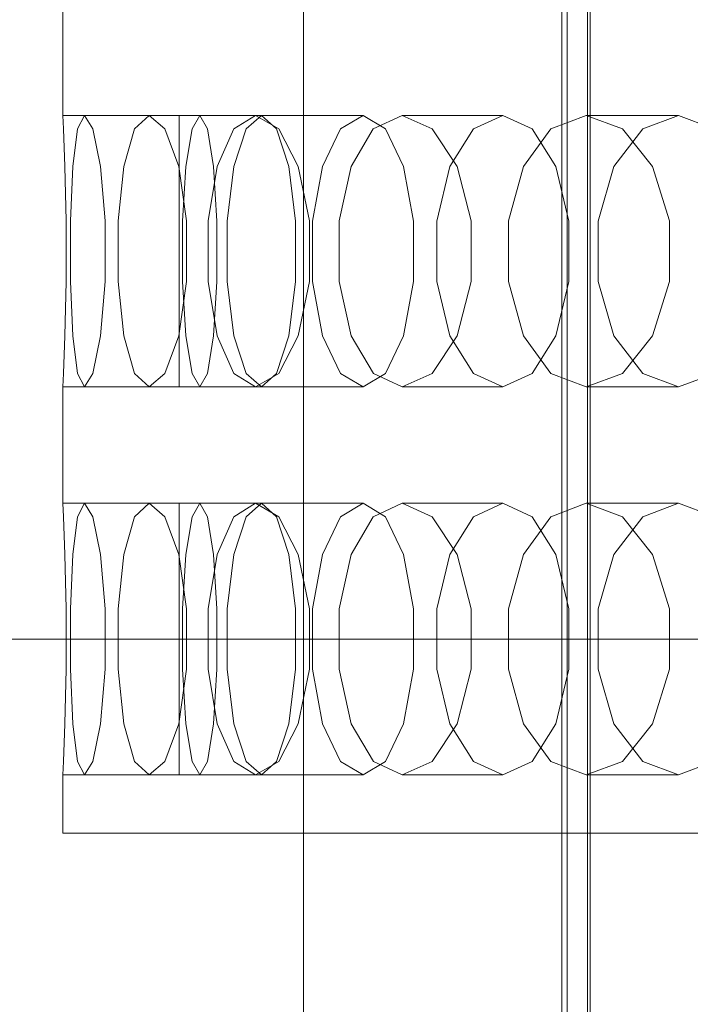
# Model space of a CAD drawing. Header units: millimetres. Extents: x -4738 to 65662, y -68080 to 6847.
# Tile 638 of 656: x 24051 to 24155, y -18186 to -18034. Entities that reach past the tile are written whole.
import ezdxf

# ---------------------------------------------------------------- set-up
doc = ezdxf.new("R2010")
doc.units = ezdxf.units.MM
doc.layers.add('superior_briquetadora', color=7, linetype='Continuous', lineweight=0)
doc.layers.add('superior_C02', color=7, linetype='Continuous', lineweight=0)

msp = doc.modelspace()

# ---------------------------------------------------------------- linework, layer by layer
at = {"layer": 'superior_briquetadora'}
for p, q in [((24135.067, -17805), (24135.067, -18195)), ((24139.067, -17805), (24139.067, -18195)), ((24095.067, -17816), (24095.067, -18194)), ((24057.817, -18031), (24057.817, -18049)), ((24075.817, -18049), (24057.817, -18049)), ((24057.817, -18049), (24057.923, -18051.08)), ((24061.173, -18049), (24060.089, -18051.08)), ((24079.019, -18049), (24061.173, -18049)), ((24061.173, -18049), (24062.468, -18051.08)), ((24071.183, -18049), (24068.927, -18051.08)), ((24088.57, -18049), (24071.183, -18049)), ((24071.183, -18049), (24073.644, -18051.08)), ((24075.817, -18051.08), (24075.817, -18049)), ((24077.83, -18051.08), (24079.019, -18049)), ((24080.209, -18051.08), (24079.019, -18049)), ((24087.676, -18049), (24084.286, -18051.08)), ((24086.211, -18051.08), (24088.57, -18049)), ((24104.306, -18049), (24087.676, -18049)), ((24087.676, -18049), (24091.261, -18051.08)), ((24090.928, -18051.08), (24088.57, -18049)), ((24100.819, -18051.08), (24104.306, -18049)), ((24107.792, -18051.08), (24104.306, -18049)), ((24110.369, -18049), (24105.904, -18051.08)), ((24125.957, -18049), (24110.369, -18049)), ((24110.369, -18049), (24115.017, -18051.08)), ((24121.402, -18051.08), (24125.957, -18049)), ((24130.513, -18051.08), (24125.957, -18049)), ((24138.875, -18049), (24133.411, -18051.08)), ((24153.155, -18049), (24138.875, -18049)), ((24138.875, -18049), (24144.506, -18051.08)), ((24147.608, -18051.08), (24153.155, -18049)), ((24158.702, -18051.08), (24153.155, -18049)), ((24057.923, -18051.08), (24058.161, -18056.906)), ((24060.089, -18051.08), (24059.371, -18056.906)), ((24062.468, -18051.08), (24063.657, -18056.906)), ((24068.927, -18051.08), (24067.266, -18056.906)), ((24073.644, -18051.08), (24075.765, -18056.906)), ((24075.817, -18056.907), (24075.817, -18051.08)), ((24076.876, -18056.907), (24077.83, -18051.08)), ((24081.162, -18056.907), (24080.209, -18051.08)), ((24084.286, -18051.08), (24081.71, -18056.906)), ((24084.32, -18056.907), (24086.211, -18051.08)), ((24092.819, -18056.907), (24090.928, -18051.08)), ((24091.261, -18051.08), (24094.276, -18056.906)), ((24098.022, -18056.907), (24100.819, -18051.08)), ((24105.904, -18051.08), (24102.458, -18056.906)), ((24110.589, -18056.907), (24107.792, -18051.08)), ((24115.017, -18051.08), (24118.876, -18056.906)), ((24117.748, -18056.907), (24121.402, -18051.08)), ((24133.411, -18051.08), (24129.152, -18056.906)), ((24134.167, -18056.907), (24130.513, -18051.08)), ((24143.16, -18056.907), (24147.608, -18051.08)), ((24144.506, -18051.08), (24149.142, -18056.906)), ((24058.161, -18056.906), (24058.352, -18065.326)), ((24059.371, -18056.906), (24059.031, -18065.326)), ((24063.657, -18056.906), (24064.376, -18065.326)), ((24067.266, -18056.906), (24066.401, -18065.326)), ((24075.765, -18056.906), (24076.998, -18065.326)), ((24075.817, -18065.327), (24075.817, -18056.907)), ((24076.347, -18065.327), (24076.876, -18056.907)), ((24081.71, -18056.906), (24080.335, -18065.326)), ((24081.692, -18065.327), (24081.162, -18056.907)), ((24083.271, -18065.327), (24084.32, -18056.907)), ((24093.869, -18065.327), (24092.819, -18056.907)), ((24094.276, -18056.906), (24096.004, -18065.326)), ((24096.471, -18065.327), (24098.022, -18056.907)), ((24102.458, -18056.906), (24100.595, -18065.326)), ((24112.14, -18065.327), (24110.589, -18056.907)), ((24115.721, -18065.327), (24117.748, -18056.907)), ((24118.876, -18056.906), (24121.069, -18065.326)), ((24129.152, -18056.906), (24126.835, -18065.326)), ((24136.194, -18065.327), (24134.167, -18056.907)), ((24140.692, -18065.327), (24143.16, -18056.907)), ((24149.142, -18056.906), (24151.762, -18065.326)), ((24058.352, -18065.326), (24058.352, -18074.674)), ((24059.031, -18065.326), (24059.031, -18074.674)), ((24064.376, -18065.326), (24064.376, -18074.674)), ((24066.401, -18065.326), (24066.401, -18074.674)), ((24075.817, -18074.673), (24075.817, -18065.327)), ((24076.347, -18074.673), (24076.347, -18065.327)), ((24076.998, -18065.326), (24076.998, -18074.674)), ((24080.335, -18065.326), (24080.335, -18074.674)), ((24081.692, -18074.673), (24081.692, -18065.327)), ((24083.271, -18074.673), (24083.271, -18065.327)), ((24093.869, -18074.673), (24093.869, -18065.327)), ((24096.004, -18065.326), (24096.005, -18074.674)), ((24096.471, -18074.673), (24096.471, -18065.327)), ((24100.595, -18065.326), (24100.595, -18074.674)), ((24112.14, -18074.673), (24112.14, -18065.327)), ((24115.721, -18074.673), (24115.721, -18065.327)), ((24121.069, -18065.326), (24121.069, -18074.674)), ((24126.835, -18065.326), (24126.835, -18074.674)), ((24136.194, -18074.673), (24136.194, -18065.327)), ((24140.692, -18074.673), (24140.692, -18065.327)), ((24151.762, -18065.326), (24151.762, -18074.674)), ((24058.352, -18074.674), (24058.161, -18083.094)), ((24059.031, -18074.674), (24059.371, -18083.094)), ((24064.376, -18074.674), (24063.657, -18083.094)), ((24066.401, -18074.674), (24067.266, -18083.094)), ((24076.998, -18074.674), (24075.765, -18083.094)), ((24075.817, -18083.093), (24075.817, -18074.673)), ((24076.876, -18083.093), (24076.347, -18074.673)), ((24080.335, -18074.674), (24081.71, -18083.094)), ((24081.162, -18083.093), (24081.692, -18074.673)), ((24084.32, -18083.093), (24083.271, -18074.673)), ((24092.819, -18083.093), (24093.869, -18074.673)), ((24096.005, -18074.674), (24094.276, -18083.094)), ((24098.022, -18083.093), (24096.471, -18074.673)), ((24100.595, -18074.674), (24102.458, -18083.094)), ((24110.589, -18083.093), (24112.14, -18074.673)), ((24117.748, -18083.093), (24115.721, -18074.673)), ((24121.069, -18074.674), (24118.876, -18083.094)), ((24126.835, -18074.674), (24129.152, -18083.094)), ((24134.167, -18083.093), (24136.194, -18074.673)), ((24143.16, -18083.093), (24140.692, -18074.673)), ((24151.762, -18074.674), (24149.142, -18083.094)), ((24058.161, -18083.094), (24057.923, -18088.92)), ((24059.371, -18083.094), (24060.089, -18088.92)), ((24063.657, -18083.094), (24062.468, -18088.92)), ((24067.266, -18083.094), (24068.927, -18088.92)), ((24075.765, -18083.094), (24073.644, -18088.92)), ((24075.817, -18088.92), (24075.817, -18083.093)), ((24077.83, -18088.92), (24076.876, -18083.093)), ((24080.209, -18088.92), (24081.162, -18083.093)), ((24081.71, -18083.094), (24084.286, -18088.92)), ((24086.211, -18088.92), (24084.32, -18083.093)), ((24090.928, -18088.92), (24092.819, -18083.093)), ((24094.276, -18083.094), (24091.261, -18088.92)), ((24100.819, -18088.92), (24098.022, -18083.093)), ((24102.458, -18083.094), (24105.905, -18088.92)), ((24107.792, -18088.92), (24110.589, -18083.093)), ((24118.876, -18083.094), (24115.017, -18088.92)), ((24121.402, -18088.92), (24117.748, -18083.093)), ((24129.152, -18083.094), (24133.411, -18088.92)), ((24130.513, -18088.92), (24134.167, -18083.093)), ((24147.608, -18088.92), (24143.16, -18083.093)), ((24149.142, -18083.094), (24144.506, -18088.92)), ((24057.923, -18088.92), (24057.817, -18091)), ((24060.089, -18088.92), (24061.173, -18091)), ((24062.468, -18088.92), (24061.173, -18091)), ((24068.927, -18088.92), (24071.183, -18091)), ((24073.644, -18088.92), (24071.183, -18091)), ((24075.817, -18091), (24075.817, -18088.92)), ((24079.019, -18091), (24077.83, -18088.92)), ((24079.019, -18091), (24080.209, -18088.92)), ((24084.286, -18088.92), (24087.676, -18091)), ((24088.57, -18091), (24086.211, -18088.92)), ((24091.261, -18088.92), (24087.676, -18091)), ((24088.57, -18091), (24090.928, -18088.92)), ((24104.306, -18091), (24100.819, -18088.92)), ((24104.306, -18091), (24107.792, -18088.92)), ((24105.905, -18088.92), (24110.369, -18091)), ((24115.017, -18088.92), (24110.369, -18091)), ((24125.957, -18091), (24121.402, -18088.92)), ((24125.957, -18091), (24130.513, -18088.92)), ((24133.411, -18088.92), (24138.875, -18091)), ((24144.506, -18088.92), (24138.875, -18091)), ((24153.155, -18091), (24147.608, -18088.92)), ((24153.155, -18091), (24158.702, -18088.92)), ((24075.817, -18091), (24057.817, -18091)), ((24057.817, -18091), (24057.817, -18109)), ((24079.019, -18091), (24061.173, -18091)), ((24088.57, -18091), (24071.183, -18091)), ((24104.306, -18091), (24087.676, -18091)), ((24125.957, -18091), (24110.369, -18091)), ((24153.155, -18091), (24138.875, -18091)), ((24075.817, -18109), (24057.817, -18109)), ((24057.817, -18109), (24057.923, -18111.08)), ((24061.173, -18109), (24060.089, -18111.08)), ((24079.019, -18109), (24061.173, -18109)), ((24061.173, -18109), (24062.468, -18111.08)), ((24071.183, -18109), (24068.927, -18111.08)), ((24088.57, -18109), (24071.183, -18109)), ((24071.183, -18109), (24073.644, -18111.08)), ((24075.817, -18111.08), (24075.817, -18109)), ((24077.83, -18111.08), (24079.019, -18109)), ((24080.209, -18111.08), (24079.019, -18109)), ((24087.676, -18109), (24084.286, -18111.08)), ((24086.211, -18111.08), (24088.57, -18109)), ((24104.306, -18109), (24087.676, -18109)), ((24087.676, -18109), (24091.261, -18111.08)), ((24090.928, -18111.08), (24088.57, -18109)), ((24100.819, -18111.08), (24104.306, -18109)), ((24107.792, -18111.08), (24104.306, -18109)), ((24110.369, -18109), (24105.904, -18111.08)), ((24125.957, -18109), (24110.369, -18109)), ((24110.369, -18109), (24115.017, -18111.08)), ((24121.402, -18111.08), (24125.957, -18109)), ((24130.513, -18111.08), (24125.957, -18109)), ((24138.875, -18109), (24133.411, -18111.08)), ((24153.155, -18109), (24138.875, -18109)), ((24138.875, -18109), (24144.506, -18111.08)), ((24147.608, -18111.08), (24153.155, -18109)), ((24158.702, -18111.08), (24153.155, -18109)), ((24057.923, -18111.08), (24058.161, -18116.906)), ((24060.089, -18111.08), (24059.371, -18116.906)), ((24062.468, -18111.08), (24063.657, -18116.906)), ((24068.927, -18111.08), (24067.266, -18116.906)), ((24073.644, -18111.08), (24075.765, -18116.906)), ((24075.817, -18116.907), (24075.817, -18111.08)), ((24076.876, -18116.907), (24077.83, -18111.08)), ((24081.162, -18116.907), (24080.209, -18111.08)), ((24084.286, -18111.08), (24081.71, -18116.906)), ((24084.32, -18116.907), (24086.211, -18111.08)), ((24092.819, -18116.907), (24090.928, -18111.08)), ((24091.261, -18111.08), (24094.276, -18116.906)), ((24098.022, -18116.907), (24100.819, -18111.08)), ((24105.904, -18111.08), (24102.458, -18116.906)), ((24110.589, -18116.907), (24107.792, -18111.08)), ((24115.017, -18111.08), (24118.876, -18116.906)), ((24117.748, -18116.907), (24121.402, -18111.08)), ((24133.411, -18111.08), (24129.152, -18116.906)), ((24134.167, -18116.907), (24130.513, -18111.08)), ((24143.16, -18116.907), (24147.608, -18111.08)), ((24144.506, -18111.08), (24149.142, -18116.906)), ((24058.161, -18116.906), (24058.352, -18125.326)), ((24059.371, -18116.906), (24059.031, -18125.326)), ((24063.657, -18116.906), (24064.376, -18125.326)), ((24067.266, -18116.906), (24066.401, -18125.326)), ((24075.765, -18116.906), (24076.998, -18125.326)), ((24075.817, -18125.327), (24075.817, -18116.907)), ((24076.347, -18125.327), (24076.876, -18116.907)), ((24081.71, -18116.906), (24080.335, -18125.326)), ((24081.692, -18125.327), (24081.162, -18116.907)), ((24083.271, -18125.327), (24084.32, -18116.907)), ((24093.869, -18125.327), (24092.819, -18116.907)), ((24094.276, -18116.906), (24096.004, -18125.326)), ((24096.471, -18125.327), (24098.022, -18116.907)), ((24102.458, -18116.906), (24100.595, -18125.326)), ((24112.14, -18125.327), (24110.589, -18116.907)), ((24115.721, -18125.327), (24117.748, -18116.907)), ((24118.876, -18116.906), (24121.069, -18125.326)), ((24129.152, -18116.906), (24126.835, -18125.326)), ((24136.194, -18125.327), (24134.167, -18116.907)), ((24140.692, -18125.327), (24143.16, -18116.907)), ((24149.142, -18116.906), (24151.762, -18125.326)), ((24058.352, -18125.326), (24058.352, -18134.674)), ((24059.031, -18125.326), (24059.031, -18134.674)), ((24064.376, -18125.326), (24064.376, -18134.674)), ((24066.401, -18125.326), (24066.401, -18134.674)), ((24075.817, -18134.673), (24075.817, -18125.327)), ((24076.347, -18134.673), (24076.347, -18125.327)), ((24076.998, -18125.326), (24076.998, -18134.674)), ((24080.335, -18125.326), (24080.335, -18134.674)), ((24081.692, -18134.673), (24081.692, -18125.327)), ((24083.271, -18134.673), (24083.271, -18125.327)), ((24093.869, -18134.673), (24093.869, -18125.327)), ((24096.004, -18125.326), (24096.005, -18134.674)), ((24096.471, -18134.673), (24096.471, -18125.327)), ((24100.595, -18125.326), (24100.595, -18134.674)), ((24112.14, -18134.673), (24112.14, -18125.327)), ((24115.721, -18134.673), (24115.721, -18125.327)), ((24121.069, -18125.326), (24121.069, -18134.674)), ((24126.835, -18125.326), (24126.835, -18134.674)), ((24136.194, -18134.673), (24136.194, -18125.327)), ((24140.692, -18134.673), (24140.692, -18125.327)), ((24151.762, -18125.326), (24151.762, -18134.674)), ((24058.352, -18134.674), (24058.161, -18143.094)), ((24059.031, -18134.674), (24059.371, -18143.094)), ((24064.376, -18134.674), (24063.657, -18143.094)), ((24066.401, -18134.674), (24067.266, -18143.094)), ((24076.998, -18134.674), (24075.765, -18143.094)), ((24075.817, -18143.093), (24075.817, -18134.673)), ((24076.876, -18143.093), (24076.347, -18134.673)), ((24080.335, -18134.674), (24081.71, -18143.094)), ((24081.162, -18143.093), (24081.692, -18134.673)), ((24084.32, -18143.093), (24083.271, -18134.673)), ((24092.819, -18143.093), (24093.869, -18134.673)), ((24096.005, -18134.674), (24094.276, -18143.094)), ((24098.022, -18143.093), (24096.471, -18134.673)), ((24100.595, -18134.674), (24102.458, -18143.094)), ((24110.589, -18143.093), (24112.14, -18134.673)), ((24117.748, -18143.093), (24115.721, -18134.673)), ((24121.069, -18134.674), (24118.876, -18143.094)), ((24126.835, -18134.674), (24129.152, -18143.094)), ((24134.167, -18143.093), (24136.194, -18134.673)), ((24143.16, -18143.093), (24140.692, -18134.673)), ((24151.762, -18134.674), (24149.142, -18143.094)), ((24058.161, -18143.094), (24057.923, -18148.92)), ((24059.371, -18143.094), (24060.089, -18148.92)), ((24063.657, -18143.094), (24062.468, -18148.92)), ((24067.266, -18143.094), (24068.927, -18148.92)), ((24075.765, -18143.094), (24073.644, -18148.92)), ((24075.817, -18148.92), (24075.817, -18143.093)), ((24077.83, -18148.92), (24076.876, -18143.093)), ((24080.209, -18148.92), (24081.162, -18143.093)), ((24081.71, -18143.094), (24084.286, -18148.92)), ((24086.211, -18148.92), (24084.32, -18143.093)), ((24090.928, -18148.92), (24092.819, -18143.093)), ((24094.276, -18143.094), (24091.261, -18148.92)), ((24100.819, -18148.92), (24098.022, -18143.093)), ((24102.458, -18143.094), (24105.905, -18148.92)), ((24107.792, -18148.92), (24110.589, -18143.093)), ((24118.876, -18143.094), (24115.017, -18148.92)), ((24121.402, -18148.92), (24117.748, -18143.093)), ((24129.152, -18143.094), (24133.411, -18148.92)), ((24130.513, -18148.92), (24134.167, -18143.093)), ((24147.608, -18148.92), (24143.16, -18143.093)), ((24149.142, -18143.094), (24144.506, -18148.92)), ((24057.923, -18148.92), (24057.817, -18151)), ((24060.089, -18148.92), (24061.173, -18151)), ((24062.468, -18148.92), (24061.173, -18151)), ((24068.927, -18148.92), (24071.183, -18151)), ((24073.644, -18148.92), (24071.183, -18151)), ((24075.817, -18151), (24075.817, -18148.92)), ((24079.019, -18151), (24077.83, -18148.92)), ((24079.019, -18151), (24080.209, -18148.92)), ((24084.286, -18148.92), (24087.676, -18151)), ((24088.57, -18151), (24086.211, -18148.92)), ((24091.261, -18148.92), (24087.676, -18151)), ((24088.57, -18151), (24090.928, -18148.92)), ((24104.306, -18151), (24100.819, -18148.92)), ((24104.306, -18151), (24107.792, -18148.92)), ((24105.905, -18148.92), (24110.369, -18151)), ((24115.017, -18148.92), (24110.369, -18151)), ((24125.957, -18151), (24121.402, -18148.92)), ((24125.957, -18151), (24130.513, -18148.92)), ((24133.411, -18148.92), (24138.875, -18151)), ((24144.506, -18148.92), (24138.875, -18151)), ((24153.155, -18151), (24147.608, -18148.92)), ((24153.155, -18151), (24158.702, -18148.92)), ((24075.817, -18151), (24057.817, -18151)), ((24057.817, -18151), (24057.817, -18160)), ((24079.019, -18151), (24061.173, -18151)), ((24088.57, -18151), (24071.183, -18151)), ((24104.306, -18151), (24087.676, -18151)), ((24125.957, -18151), (24110.369, -18151)), ((24153.155, -18151), (24138.875, -18151)), ((24057.817, -18160), (24058.321, -18160)), ((24058.321, -18160), (24059.83, -18160)), ((24059.83, -18160), (24062.341, -18160)), ((24062.341, -18160), (24065.847, -18160)), ((24065.847, -18160), (24070.339, -18160)), ((24070.339, -18160), (24075.806, -18160)), ((24075.806, -18160), (24082.234, -18160)), ((24082.234, -18160), (24089.606, -18160)), ((24089.606, -18160), (24097.904, -18160)), ((24097.904, -18160), (24107.105, -18160)), ((24107.105, -18160), (24117.187, -18160)), ((24117.187, -18160), (24128.123, -18160)), ((24128.123, -18160), (24139.886, -18160)), ((24139.886, -18160), (24152.445, -18160)), ((24152.445, -18160), (24165.768, -18160))]:
    msp.add_line(p, q, dxfattribs=at)
at = {"layer": 'superior_C02'}
for p, q in [((24135.917, -17550), (24135.917, -18450)), ((24139.494, -18450), (24139.494, -17550)), ((23851.323, -18130), (24524.933, -18130)), ((24526.711, -18130), (23853.102, -18130))]:
    msp.add_line(p, q, dxfattribs=at)

doc.saveas('drawing.dxf')
